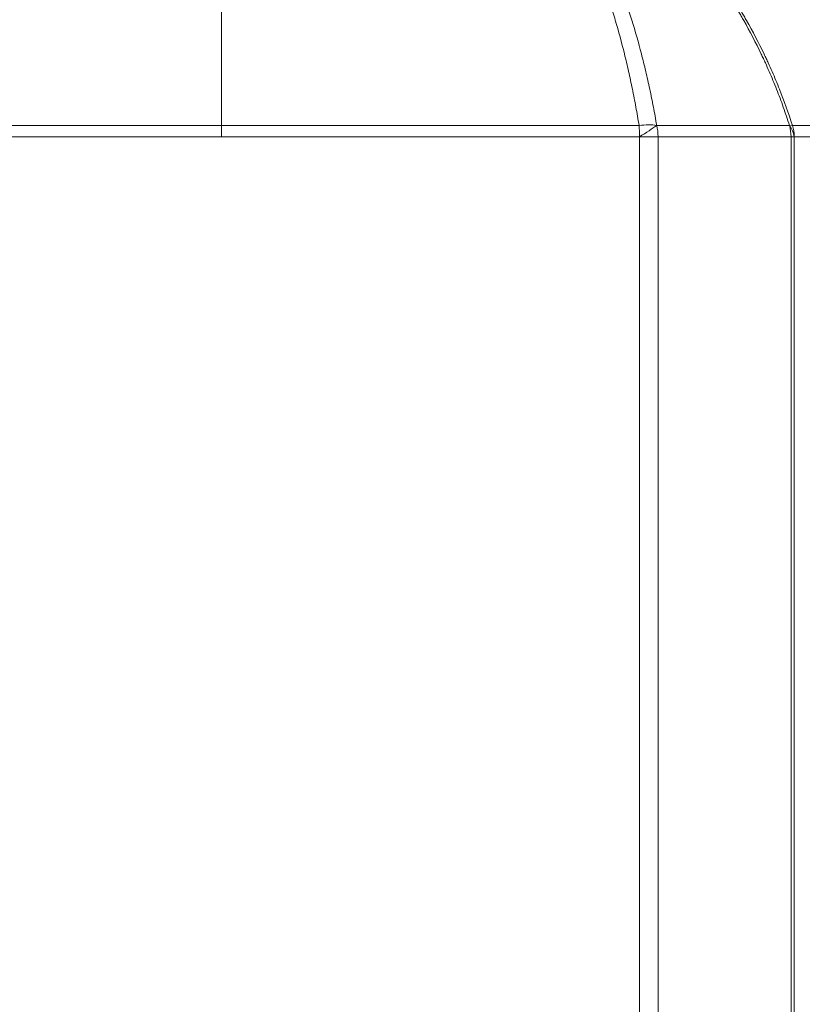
# Model space of a CAD drawing. Header units: millimetres. Extents: x 0 to 594, y 0 to 420.
# Tile 220 of 420: x 254.31 to 259.78, y 317.42 to 324.3. Entities that reach past the tile are written whole.
import ezdxf

# ---------------------------------------------------------------- set-up
doc = ezdxf.new("R2010")
doc.units = ezdxf.units.MM
doc.layers.add('1', color=7, linetype='Continuous', true_color=0xffffff)
doc.styles.add('Arial Unicode MS', font='txt')
doc.dimstyles.get("Standard").update_dxf_attribs({"dimtxt": 0.18, "dimasz": 0.18, "dimexe": 0.18, "dimexo": 0.0625, "dimgap": 0.09, "dimtad": 0, "dimtih": 1, "dimtoh": 1, "dimdec": 4, "dimzin": 0, "dimdsep": 46, "dimtxsty": 'Standard', "dimcen": 0.09, "dimadec": 0, "dimazin": 0, "dimtfac": 1, "dimtdec": 4, "dimtofl": 0, "dimtmove": 0, "dimatfit": 3, "dimfxl": 0, "dimtolj": 1, "dimtzin": 0, "dimarcsym": 0})

# ---------------------------------------------------------------- blocks, each defined once
blk = doc.blocks.new('_U0')
at = {"layer": '1', "color": 18, "lineweight": 13}
for p, q in [((147.6569, 304.1723), (147.6569, 390.192)), ((305.8469, 301.3923), (305.8469, 390.192)), ((147.6569, 388.192), (198.8518, 388.192)), ((305.8469, 388.192), (254.6521, 388.192))]:
    blk.add_line(p, q, dxfattribs=at)
at = {"layer": '1', "color": 18}
for points in [[(147.6569, 388.192), (151.1569, 389.1299), (151.1569, 387.2542)], [(305.8469, 388.192), (302.3469, 387.2542), (302.3469, 389.1299)]]:
    blk.add_solid(points, dxfattribs=at)
at = {"layer": '1', "color": 18, "linetype": 'Continuous', "lineweight": 13, "char_height": 3.5, "attachment_point": 7, "line_spacing_factor": 1.047437, "style": 'Arial Unicode MS'}
for s, insert in [('\\fArial Unicode MS|b0|i0;\\W1.0000;3.16', (200.5373, 385.5562)), ('\\fArial Unicode MS|b0|i0;\\W1.0000;LIFT POINT SPAN', (213.2036, 385.5562))]:
    blk.add_mtext(s, dxfattribs=dict(at, insert=insert))

msp = doc.modelspace()

# ---------------------------------------------------------------- linework, layer by layer
at = {"layer": '1', "color": 155, "linetype": 'Continuous', "lineweight": 13}
for p, q in [((255.7207, 323.5629), (255.7207, 323.483)), ((258.6453, 323.483), (258.7756, 323.483)), ((258.6453, 304.6233), (258.6453, 323.483)), ((258.7756, 323.483), (258.7756, 304.6233)), ((259.7062, 323.4831), (259.7279, 323.4831)), ((259.7062, 304.6103), (259.7062, 323.4831)), ((259.7279, 323.4831), (259.7279, 304.6103))]:
    msp.add_line(p, q, dxfattribs=at)
for centre, major_axis, ratio, start_param, end_param in [((258.5965, 323.4831), (0.2465, 0.0418), 0.291637, 0.763118, 1.333139), ((258.5965, 323.4831), (0, 0.25), 0.194966, 4.712371, 5.036821), ((258.5965, 323.4831), (0.2159, 0.126), 0.099694, 4.881584, 5.556438), ((258.5965, 323.483), (0.2159, 0.126), 0.099688, 4.881592, 5.556438), ((258.5965, 323.483), (0, 0.25), 0.716387, 4.712449, 5.037596), ((259.4846, 323.4831), (0.2383, 0.0756), 0.112989, 0.222052, 0.457434), ((259.4846, 323.4831), (-0.2384, 0.0753), 0.785538, 3.523903, 3.929857), ((259.4846, 323.4831), (-0.2384, 0.0753), 0.785526, 3.523895, 3.929846), ((259.4846, 323.4831), (0, 0.25), 0.88638, 4.712218, 5.036692), ((259.4846, 323.4831), (0, 0.25), 0.972988, 4.712437, 5.036722)]:
    msp.add_ellipse(centre, major_axis=major_axis, ratio=ratio, start_param=start_param, end_param=end_param, dxfattribs=at)
msp.add_rational_spline([(255.7207, 324.5233), (255.7207, 324.0784), (255.7207, 323.5629)], [0.502809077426, 0.497400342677, 0.502405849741], degree=2, dxfattribs=at)
for points, knots in [([(258.6427, 323.5628), (258.6356, 323.6058), (258.6282, 323.6484), (258.6165, 323.7119), (258.6125, 323.733), (258.6043, 323.775), (258.6002, 323.7959), (258.5874, 323.8584), (258.5785, 323.8997), (258.5646, 323.9611), (258.5598, 323.9814), (258.5502, 324.022), (258.5453, 324.0422), (258.5204, 324.1427), (258.4991, 324.2213), (258.4652, 324.3365), (258.4536, 324.3745), (258.4356, 324.4308), (258.4295, 324.4495), (258.4203, 324.4773), (258.4172, 324.4865), (258.411, 324.505), (258.4079, 324.5142), (258.4047, 324.5233)], [0, 0, 0, 0, 0.125, 0.125, 0.1875, 0.1875, 0.25, 0.25, 0.375, 0.375, 0.4375, 0.4375, 0.5, 0.5, 0.75, 0.75, 0.875, 0.875, 0.9375, 0.9375, 0.96875, 0.96875, 1, 1, 1, 1]), ([(258.5174, 324.5233), (258.5207, 324.5142), (258.524, 324.505), (258.5305, 324.4866), (258.5338, 324.4773), (258.5434, 324.4495), (258.5625, 324.3935), (258.5807, 324.3366), (258.6162, 324.2214), (258.6385, 324.1428), (258.6645, 324.0424), (258.6696, 324.0222), (258.6797, 323.9816), (258.6846, 323.9612), (258.6991, 323.8999), (258.7084, 323.8586), (258.7218, 323.7961), (258.7262, 323.7752), (258.7347, 323.7332), (258.7389, 323.7121), (258.7511, 323.6486), (258.7588, 323.6059), (258.7662, 323.563)], [0, 0, 0, 0, 0.03125, 0.03125, 0.0625, 0.0625, 0.125, 0.25, 0.25, 0.5, 0.5, 0.5625, 0.5625, 0.625, 0.625, 0.75, 0.75, 0.8125, 0.8125, 0.875, 0.875, 1, 1, 1, 1]), ([(259.6947, 323.5628), (259.6879, 323.5842), (259.6809, 323.6055), (259.6667, 323.648), (259.6448, 323.7114), (259.6056, 323.8159), (259.5714, 323.8982), (259.5447, 323.9595), (259.531, 323.99), (259.517, 324.0204), (259.5076, 324.0405), (259.5028, 324.0506), (259.4596, 324.141), (259.4185, 324.2198), (259.3693, 324.3066), (259.3638, 324.3162), (259.3527, 324.3354), (259.3471, 324.345), (259.3302, 324.3736), (259.3073, 324.4116), (259.278, 324.4585), (259.257, 324.491), (259.2465, 324.5072), (259.2412, 324.5152), (259.2389, 324.5187), (259.2374, 324.521), (259.2366, 324.5222), (259.2358, 324.5233)], [0, 0, 0, 0, 0.0625, 0.0625, 0.125, 0.25, 0.375, 0.375, 0.4375, 0.46875, 0.46875, 0.5, 0.5, 0.75, 0.75, 0.78125, 0.78125, 0.8125, 0.8125, 0.875, 0.9375, 0.96875, 0.984375, 0.992187, 0.996094, 0.996094, 1, 1, 1, 1]), ([(259.2548, 324.5233), (259.2578, 324.5187), (259.2609, 324.5141), (259.267, 324.5049), (259.2761, 324.491), (259.2971, 324.4584), (259.3265, 324.4116), (259.3494, 324.3736), (259.3664, 324.345), (259.372, 324.3354), (259.3831, 324.3162), (259.3887, 324.3066), (259.4381, 324.2198), (259.4793, 324.141), (259.5227, 324.0506), (259.5275, 324.0405), (259.5369, 324.0203), (259.551, 323.99), (259.5829, 323.9188), (259.6086, 323.857), (259.658, 323.7326), (259.688, 323.6483), (259.7152, 323.5628)], [0, 0, 0, 0, 0.015625, 0.015625, 0.03125, 0.0625, 0.125, 0.1875, 0.1875, 0.21875, 0.21875, 0.25, 0.25, 0.5, 0.5, 0.53125, 0.53125, 0.5625, 0.625, 0.75, 0.75, 1, 1, 1, 1]), ([(252.7988, 323.5628), (252.919, 323.5628), (253.16, 323.5628), (253.5227, 323.5628), (253.7655, 323.5628), (253.9478, 323.5628), (254.0391, 323.5629), (254.1305, 323.5629), (254.1915, 323.5629), (254.222, 323.5629), (254.3745, 323.5629), (254.6186, 323.5629), (254.9855, 323.5628), (255.2304, 323.5629), (255.3836, 323.5629), (255.4142, 323.5629), (255.4755, 323.5629), (255.5675, 323.5629), (255.6594, 323.5629), (255.7207, 323.5629)], [0, 0, 0, 0, 0.125, 0.25, 0.375, 0.375, 0.4375, 0.46875, 0.46875, 0.5, 0.5, 0.625, 0.75, 0.875, 0.875, 0.90625, 0.90625, 0.9375, 1, 1, 1, 1]), ([(255.7207, 323.5629), (255.782, 323.5629), (255.874, 323.5629), (255.9659, 323.5629), (256.0272, 323.5629), (256.0578, 323.5629), (256.211, 323.5629), (256.456, 323.5628), (256.8228, 323.5629), (257.067, 323.5629), (257.2195, 323.5629), (257.25, 323.5629), (257.3109, 323.5629), (257.4023, 323.5629), (257.4936, 323.5628), (257.676, 323.5628), (257.9187, 323.5628), (258.2815, 323.5628), (258.5224, 323.5628), (258.6427, 323.5628)], [0, 0, 0, 0, 0.0625, 0.09375, 0.09375, 0.125, 0.125, 0.25, 0.375, 0.5, 0.5, 0.53125, 0.53125, 0.5625, 0.625, 0.625, 0.75, 0.875, 1, 1, 1, 1]), ([(258.7662, 323.5629), (258.8125, 323.5629), (258.8578, 323.5628), (258.9244, 323.5628), (258.9464, 323.5628), (258.9791, 323.5628), (258.9899, 323.5628), (259.0115, 323.5628), (259.0222, 323.5628), (259.0755, 323.5628), (259.1172, 323.5628), (259.1783, 323.5628), (259.1984, 323.5628), (259.2283, 323.5628), (259.2381, 323.5628), (259.2578, 323.5628), (259.2676, 323.5628), (259.3161, 323.5628), (259.3918, 323.5628), (259.4992, 323.5627), (259.5667, 323.5628), (259.6159, 323.5628), (259.632, 323.5628), (259.6637, 323.5628), (259.6793, 323.5628), (259.6947, 323.5628)], [0, 0, 0, 0, 0.125, 0.125, 0.1875, 0.1875, 0.21875, 0.21875, 0.25, 0.25, 0.375, 0.375, 0.4375, 0.4375, 0.46875, 0.46875, 0.5, 0.5, 0.625, 0.75, 0.875, 0.875, 0.9375, 0.9375, 1, 1, 1, 1]), ([(259.7152, 323.5628), (259.7638, 323.5628), (259.8562, 323.5628), (259.9806, 323.5627), (260.0541, 323.5628), (260.1056, 323.5628), (260.1222, 323.5628), (260.1462, 323.5628), (260.154, 323.5628), (260.1694, 323.5628), (260.177, 323.5628), (260.214, 323.5628), (260.2684, 323.5628), (260.3356, 323.5627), (260.3707, 323.5628), (260.3935, 323.5628), (260.4005, 323.5628), (260.4101, 323.5628), (260.4131, 323.5628), (260.4189, 323.5628), (260.4217, 323.5628), (260.4346, 323.5628), (260.4505, 323.5628), (260.4573, 323.5628), (260.4577, 323.5628), (260.4577, 323.5628)], [0, 0, 0, 0, 0.098495, 0.19699, 0.295486, 0.295486, 0.344733, 0.344733, 0.369357, 0.369357, 0.393981, 0.393981, 0.492476, 0.590971, 0.689466, 0.689466, 0.738714, 0.738714, 0.763338, 0.763338, 0.787962, 0.787962, 0.886457, 0.984952, 1, 1, 1, 1]), ([(255.7207, 323.483), (255.6594, 323.483), (255.5673, 323.483), (255.4753, 323.483), (255.414, 323.483), (255.3833, 323.483), (255.23, 323.483), (254.9849, 323.483), (254.6178, 323.483), (254.3734, 323.483), (254.2207, 323.4831), (254.1902, 323.4831), (254.1292, 323.4831), (254.0377, 323.4831), (253.9464, 323.483), (253.7638, 323.483), (253.5209, 323.483), (253.2788, 323.4831), (253.0976, 323.4831), (253.0372, 323.4831), (252.9166, 323.4831), (252.8564, 323.4831), (252.7962, 323.4831)], [0, 0, 0, 0, 0.0625, 0.09375, 0.09375, 0.125, 0.125, 0.25, 0.375, 0.5, 0.5, 0.53125, 0.53125, 0.5625, 0.625, 0.625, 0.75, 0.875, 0.875, 0.9375, 0.9375, 1, 1, 1, 1]), ([(258.6452, 323.4831), (258.585, 323.4831), (258.5248, 323.4831), (258.4042, 323.4831), (258.3438, 323.4831), (258.1626, 323.4831), (257.9205, 323.483), (257.6776, 323.483), (257.495, 323.483), (257.4037, 323.4831), (257.3122, 323.4831), (257.2512, 323.4831), (257.2207, 323.4831), (257.0681, 323.483), (256.8237, 323.483), (256.4565, 323.483), (256.2114, 323.483), (256.0581, 323.483), (256.0274, 323.483), (255.9661, 323.483), (255.8741, 323.483), (255.7821, 323.483), (255.7207, 323.483)], [0, 0, 0, 0, 0.0625, 0.0625, 0.125, 0.125, 0.25, 0.375, 0.375, 0.4375, 0.46875, 0.46875, 0.5, 0.5, 0.625, 0.75, 0.875, 0.875, 0.90625, 0.90625, 0.9375, 1, 1, 1, 1]), ([(259.7062, 323.4831), (259.6908, 323.4831), (259.6752, 323.4831), (259.6434, 323.4831), (259.6272, 323.4831), (259.578, 323.4831), (259.5103, 323.483), (259.4026, 323.4831), (259.3268, 323.4831), (259.2781, 323.4831), (259.2683, 323.4831), (259.2486, 323.4831), (259.2189, 323.4831), (259.1886, 323.4831), (259.1274, 323.483), (259.0856, 323.483), (259.0322, 323.483), (259.0214, 323.483), (258.9998, 323.483), (258.989, 323.483), (258.9562, 323.483), (258.9342, 323.483), (258.8674, 323.483), (258.8219, 323.483), (258.7756, 323.483)], [0, 0, 0, 0, 0.0625, 0.0625, 0.125, 0.125, 0.25, 0.375, 0.5, 0.5, 0.53125, 0.53125, 0.5625, 0.625, 0.625, 0.75, 0.75, 0.78125, 0.78125, 0.8125, 0.8125, 0.875, 0.875, 1, 1, 1, 1]), ([(259.7279, 323.4831), (259.7765, 323.4831), (259.869, 323.4831), (259.9934, 323.4831), (260.0669, 323.4831), (260.1185, 323.4831), (260.1434, 323.4831), (260.1669, 323.4831), (260.1823, 323.4831), (260.1899, 323.4831), (260.2269, 323.4831), (260.2813, 323.4831), (260.3485, 323.4831), (260.3837, 323.4831), (260.4065, 323.4831), (260.417, 323.4831), (260.4261, 323.4831), (260.4319, 323.4831), (260.4347, 323.4831), (260.4477, 323.4831), (260.4636, 323.4831), (260.4703, 323.4831), (260.4707, 323.4831), (260.4707, 323.4831)], [0, 0, 0, 0, 0.09851, 0.19702, 0.29553, 0.29553, 0.344785, 0.369413, 0.369413, 0.39404, 0.39404, 0.49255, 0.591061, 0.689571, 0.689571, 0.738826, 0.763453, 0.763453, 0.788081, 0.788081, 0.886591, 0.985101, 1, 1, 1, 1])]:
    msp.add_open_spline(points, degree=3, knots=knots, dxfattribs=at)
for points, degree in [([(258.7662, 323.563), (258.7662, 323.563), (258.7662, 323.5629), (258.7662, 323.5629)], 3), ([(259.6947, 323.5628), (259.6947, 323.5628)], 1), ([(258.6452, 323.4831), (258.6452, 323.4831), (258.6452, 323.4831), (258.6453, 323.483)], 3), ([(259.7279, 323.4831), (259.7279, 323.4831)], 1)]:
    msp.add_open_spline(points, degree=degree, dxfattribs=at)

# ---------------------------------------------------------------- dimensions: what is measured, and where the dimension line sits
at = {"layer": '1', "color": 18, "linetype": 'Continuous', "lineweight": 13}
dim = msp.add_linear_dim(base=(305.8469, 388.192), p1=(147.6569, 304.1723), p2=(305.8469, 301.3923), text=' <> \\fArial Unicode MS|b0|i0;\\C18;{\\H1.00x;\\fArial Unicode MS|b0|i0;LIFT POINT SPAN\\fArial Unicode MS|b0|i0;}\\C18;', dimstyle='Standard', override={"dimtxt": 3.5, "dimasz": 3.5, "dimexe": 2, "dimexo": 0, "dimgap": 1.5, "dimtih": 1, "dimtoh": 1, "dimdec": 2, "dimlfac": 0.02, "dimdsep": 46, "dimlunit": 2, "dimtxsty": 'Arial Unicode MS', "dimsah": 1, "dimse1": 0, "dimse2": 0, "dimsd1": 0, "dimsd2": 0, "dimclrd": 18, "dimclre": 18, "dimclrt": 18, "dimtol": 0, "dimtm": -0.1, "dimtfac": 1, "dimtdec": 2, "dimtofl": 1, "dimtmove": 0, "dimlwd": 13, "dimlwe": 13}, dxfattribs=at)
dim.commit()
dim.dimension.update_dxf_attribs({"geometry": '_U0', "text_midpoint": (226.7519, 388.192), "dimtype": 160})

doc.saveas('drawing.dxf')
